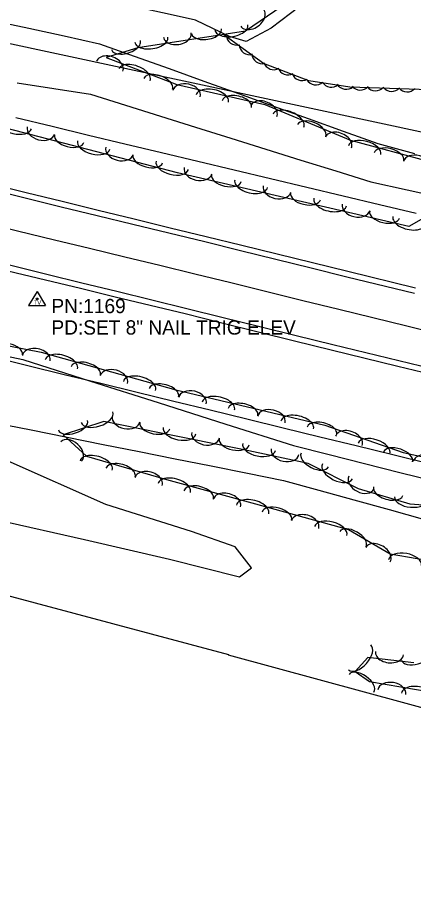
# Model space of a CAD drawing. Extents: x 1441650 to 1491889, y 345904 to 358319.
# Drawn here: x 1457291.6 to 1457430.5, y 351598.2 to 351901.3 of the extents above; entities that cross this region are included whole.
import ezdxf

# ---------------------------------------------------------------- set-up
doc = ezdxf.new("R2010")
doc.units = 0
for name, color, linetype in [('S_DITCHLINE', 7, 'Continuous'), ('S_EDGE_PAVEMENT', 7, 'Continuous'), ('S_PAVEMENT_CROWN', 7, 'Continuous'), ('S_SECONDARY_CTL', 7, 'Continuous'), ('S_SECONDARY_CTL_ANNOT', 7, 'Continuous'), ('S_SHOULDER', 7, 'Continuous'), ('S_STREAM', 7, 'Continuous'), ('S_TREE', 7, 'Continuous'), ('S_WATER_UTILITIES', 7, 'Continuous')]:
    doc.layers.add(name, color=color, linetype=linetype)

msp = doc.modelspace()

# ---------------------------------------------------------------- linework, layer by layer
at = {"layer": 'S_DITCHLINE'}
for points in [[(1457283.37, 351900.16), (1457295.71, 351897.48), (1457308.04, 351894.79), (1457320.38, 351892.1), (1457332.57, 351887.73), (1457344.77, 351883.35), (1457356.96, 351878.98), (1457369.16, 351874.6), (1457381.35, 351870.23), (1457393.54, 351865.85), (1457405.74, 351861.48), (1457417.93, 351857.1), (1457430.76, 351853.63)], [(1457291.54, 351878.4), (1457304.4, 351876.42), (1457317.26, 351874.43), (1457329.54, 351870.59), (1457341.82, 351866.74), (1457354.1, 351862.89), (1457366.37, 351859.05), (1457378.65, 351855.2), (1457390.93, 351851.35), (1457403.21, 351847.51), (1457415.48, 351843.66), (1457428.21, 351840.9), (1457440.93, 351838.14)], [(1457280.76, 351784.19), (1457293.61, 351781.44), (1457317.31, 351773.91), (1457341.02, 351766.38), (1457364.72, 351758.85), (1457388.43, 351751.32), (1457400.83, 351748.19), (1457413.24, 351745.06), (1457425.64, 351741.93), (1457438.05, 351738.8)], [(1457283.8, 351759.3), (1457296.43, 351756.78), (1457309.06, 351754.26), (1457321.69, 351751.74), (1457334.32, 351749.22), (1457346.95, 351746.7), (1457359.58, 351744.17), (1457372.21, 351741.65), (1457384.84, 351739.13), (1457397.21, 351735.71), (1457409.57, 351732.29), (1457421.93, 351728.87), (1457434.3, 351725.45)]]:
    msp.add_lwpolyline(points, dxfattribs=at)
at = {"layer": 'S_EDGE_PAVEMENT'}
for points in [[(1457281.7, 351841.21), (1457294.33, 351838.1), (1457306.97, 351834.99), (1457319.56, 351831.93), (1457332.15, 351828.87), (1457344.75, 351825.81), (1457357.34, 351822.75), (1457369.76, 351819.68), (1457382.18, 351816.6), (1457394.6, 351813.53), (1457407.02, 351810.46), (1457430.75, 351804.73)], [(1457288.85, 351814.61), (1457301.96, 351811.36), (1457314.21, 351808.36), (1457326.47, 351805.35), (1457338.72, 351802.35), (1457350.98, 351799.35), (1457363.77, 351796.21), (1457376.56, 351793.07), (1457389.35, 351789.93), (1457402.14, 351786.78), (1457425.29, 351781.15), (1457448.44, 351775.52)]]:
    msp.add_lwpolyline(points, dxfattribs=at)
at = {"layer": 'S_PAVEMENT_CROWN'}
msp.add_lwpolyline([(1457278.77, 351829.73), (1457291.71, 351826.56), (1457304.65, 351823.39), (1457316.95, 351820.42), (1457329.24, 351817.46), (1457341.54, 351814.49), (1457353.84, 351811.52), (1457366.44, 351808.41), (1457379.05, 351805.3), (1457391.65, 351802.19), (1457404.26, 351799.08), (1457428.08, 351793.21), (1457451.9, 351787.34)], dxfattribs=at)
at = {"layer": 'S_SECONDARY_CTL'}
for p, q in [((1457298.58, 351805.31), (1457295.57, 351800.35)), ((1457298.58, 351805.31), (1457301.52, 351800.35)), ((1457295.57, 351800.35), (1457301.52, 351800.35))]:
    msp.add_line(p, q, dxfattribs=at)
for radius in [0.311, 0.183, 0.103]:
    msp.add_circle((1457298.58, 351802.7), radius, dxfattribs=at)
at = {"layer": 'S_SHOULDER'}
for points in [[(1457282.05, 351843.1), (1457294.68, 351840), (1457307.32, 351836.9), (1457319.95, 351833.8), (1457332.58, 351830.71), (1457345.21, 351827.61), (1457357.84, 351824.51), (1457370.23, 351821.48), (1457382.62, 351818.44), (1457395.01, 351815.4), (1457407.4, 351812.36), (1457431.16, 351806.53)], [(1457288.35, 351812.58), (1457301.45, 351809.38), (1457313.71, 351806.42), (1457325.96, 351803.46), (1457338.22, 351800.51), (1457350.48, 351797.55), (1457363.25, 351794.37), (1457376.02, 351791.18), (1457388.78, 351788), (1457401.55, 351784.81), (1457424.89, 351779.19), (1457448.23, 351773.56)]]:
    msp.add_lwpolyline(points, dxfattribs=at)
at = {"layer": 'S_STREAM'}
for points in [[(1457400.69, 351925.64), (1457390.77, 351905.29), (1457380.58, 351897.58), (1457371.74, 351892.81), (1457365.96, 351894.61), (1457354.06, 351900.33), (1457346.18, 351902.09), (1457336.1, 351904.3), (1457322.85, 351905.49), (1457313.33, 351906.76), (1457302.27, 351909.23), (1457290.05, 351911.69), (1457272.63, 351911.11), (1457251.53, 351912.8)], [(1457365.67, 351678.02), (1457216.64, 351717.88), (1457155.21, 351731.62), (1457124.82, 351741.48), (1457117.75, 351745.54), (1457123.88, 351744.8), (1457154.64, 351744.92), (1457209.81, 351734.79), (1457240.67, 351732.34), (1457262.75, 351731.51), (1457285.01, 351725.18), (1457315.19, 351718.4), (1457344.89, 351711.48), (1457369.44, 351705.29), (1457373.61, 351708.53), (1457368, 351715.89), (1457352.68, 351721.27), (1457322.69, 351730.62), (1457288.37, 351745.85)], [(1457638.83, 351598.2), (1457636.74, 351604.53), (1457631.69, 351607.51), (1457586.41, 351619.22), (1457527.73, 351634.4), (1457459.6, 351652.32), (1457365.63, 351677.87)]]:
    msp.add_lwpolyline(points, dxfattribs=at)
at = {"layer": 'S_TREE'}
for points in [[(1457438.66, 351961.75), (1457407.16, 351920.86), (1457371.55, 351896.43), (1457333.81, 351890.66), (1457322.71, 351887.25), (1457347.54, 351877.79), (1457378.37, 351870.85), (1457408.36, 351858.25), (1457436.06, 351850.83), (1457443.04, 351845.42), (1457440.91, 351834.9), (1457428.73, 351828.11), (1457347.72, 351846.82), (1457259.29, 351869.82)], [(1456598.75, 351924.13), (1456686.06, 351910.97), (1456743.52, 351898.13), (1456793.9, 351888.95), (1456816.98, 351884.21), (1456842.02, 351874.01), (1456861.09, 351870.49), (1456889.07, 351872.98), (1456934.56, 351864.11), (1456964.71, 351857.37), (1457007.79, 351847.74), (1457051.75, 351837.91), (1457091.09, 351829.12), (1457165.52, 351812.48), (1457202.07, 351804.31), (1457267.07, 351790.49), (1457300, 351783.98), (1457347.16, 351770.87), (1457399.34, 351758.41), (1457426.78, 351748.95), (1457472.56, 351738.71), (1457528.33, 351726.24), (1457565.01, 351719.11), (1457614.77, 351707.89)], [(1457587.06, 351888.52), (1457581.4, 351871.2), (1457566.16, 351855.26), (1457551.15, 351853.19), (1457496.93, 351865.3), (1457442.84, 351875.74), (1457408.16, 351876.85), (1457393.7, 351879.06), (1457377.84, 351885.15), (1457363.64, 351895.44)], [(1457291.1, 351866.19), (1457303.85, 351863.15), (1457316.59, 351860.11), (1457329.34, 351857.07), (1457342.08, 351854.03), (1457354.83, 351850.99), (1457367.58, 351847.95), (1457380.32, 351844.91), (1457393.07, 351841.87), (1457405.81, 351838.83), (1457418.56, 351835.79), (1457431.3, 351832.75)], [(1457291.1, 351866.19), (1457303.85, 351863.15), (1457316.59, 351860.11), (1457329.34, 351857.07), (1457342.08, 351854.03), (1457354.83, 351850.99), (1457367.58, 351847.95), (1457380.32, 351844.91), (1457393.07, 351841.87), (1457405.81, 351838.83), (1457418.56, 351835.79), (1457431.3, 351832.75)], [(1457282.53, 351782.48), (1457295.31, 351779.37), (1457308.1, 351776.25), (1457320.88, 351773.13), (1457333.66, 351770.01), (1457346.45, 351766.9), (1457359.23, 351763.78), (1457372.02, 351760.66), (1457384.8, 351757.54), (1457397.58, 351754.42), (1457410.37, 351751.31), (1457423.15, 351748.19), (1457435.94, 351745.07)], [(1457282.53, 351782.48), (1457295.31, 351779.37), (1457308.1, 351776.25), (1457320.88, 351773.13), (1457333.66, 351770.01), (1457346.45, 351766.9), (1457359.23, 351763.78), (1457372.02, 351760.66), (1457384.8, 351757.54), (1457397.58, 351754.42), (1457410.37, 351751.31), (1457423.15, 351748.19), (1457435.94, 351745.07)], [(1457451.82, 351729.09), (1457429.26, 351730.83), (1457411.12, 351736.19), (1457393.48, 351745.04), (1457371.05, 351749.8), (1457341.49, 351755.79), (1457321.89, 351759.79), (1457307.74, 351755.13), (1457315.83, 351747.56), (1457343.88, 351739.38), (1457375.02, 351730.89), (1457407.59, 351721.89), (1457422.28, 351713.36), (1457441.11, 351710.09)], [(1457430.52, 351675.19), (1457414.39, 351677.14), (1457410, 351672.22), (1457415.03, 351668.66), (1457436.97, 351664.93)]]:
    msp.add_lwpolyline(points, dxfattribs=at)
for centre, major_axis, ratio, start_param, end_param in [((1457373.98, 351900.98), (4.09, 2.79), 0.682682, 3.145858, 6.287451), ((1457347.67, 351895.17), (4.89, 0.71), 0.681887, 3.152888, 6.294481), ((1457357.87, 351896.47), (5.27, 0.79), 0.538018, 3.148303, 6.289896), ((1457366.61, 351897.8), (5.79, 0.86), 0.547351, 3.148518, 6.290111), ((1457329.66, 351891.59), (5.1, 1.55), 0.538816, 3.148723, 6.290316), ((1457338.58, 351893.52), (5.79, 0.86), 0.547351, 3.148518, 6.290111), ((1457368.47, 351895.23), (2.21, 2.9), 0.998977, 2.278475, 4.051676), ((1457373.02, 351891.89), (2.21, 2.9), 0.998977, 2.278475, 4.051676), ((1457324.01, 351884.22), (-4.63, 1.71), 0.682573, 3.127359, 6.268952), ((1457377.42, 351888.7), (2.21, 2.9), 0.998977, 2.278475, 4.051676), ((1457332.73, 351881.18), (-5.47, 2.05), 0.547913, 3.132873, 6.274466), ((1457381.48, 351886.61), (1.91, 3.1), 0.999896, 2.439572, 4.212773), ((1457340.98, 351878.04), (-4.99, 1.87), 0.538571, 3.133144, 6.274737), ((1457386.44, 351884.78), (1.91, 3.1), 0.999896, 2.439572, 4.212773), ((1457391.39, 351882.8), (1.91, 3.1), 0.999896, 2.439572, 4.212773), ((1457350.93, 351874.61), (-4.81, 1), 0.686017, 3.118469, 6.260061), ((1457396.22, 351881.33), (3.6, -0.55), 0.999993, 3.825789, 5.598989), ((1457401.6, 351880.51), (3.6, -0.55), 0.999993, 3.825789, 5.598989), ((1457406.85, 351879.74), (3.6, -0.55), 0.999993, 3.825788, 5.598989), ((1457359.93, 351872.85), (-5.68, 1.23), 0.550726, 3.12749, 6.269083), ((1457411.79, 351879.47), (3.64, -0.12), 0.99999, 3.825788, 5.598989), ((1457417.12, 351879.22), (3.64, -0.12), 0.99999, 3.825788, 5.598989), ((1457422.77, 351879.01), (3.64, -0.12), 0.99999, 3.825789, 5.598989), ((1457428.2, 351878.83), (3.64, -0.12), 0.99999, 3.825789, 5.598989), ((1457368.5, 351870.92), (-5.17, 1.12), 0.541338, 3.127932, 6.269525), ((1457377.99, 351868.45), (-4.57, 1.87), 0.682486, 3.127986, 6.269579), ((1457386.6, 351865.11), (-5.4, 2.24), 0.54784, 3.133256, 6.274849), ((1457290.88, 351863.78), (5.68, -1.48), 0.545638, 3.141593, 6.283185), ((1457299.9, 351861.7), (4.8, -1.25), 0.679777, 3.141593, 6.283185), ((1457394.74, 351861.69), (-4.92, 2.04), 0.538499, 3.133516, 6.275108), ((1457309.81, 351858.86), (5.17, -1.35), 0.536334, 3.141593, 6.283185), ((1457404.1, 351857.48), (-4.57, 1.87), 0.682486, 3.127986, 6.269579), ((1457318.39, 351856.63), (5.68, -1.48), 0.545638, 3.141593, 6.283185), ((1457413.27, 351854.76), (-5.67, 1.52), 0.545646, 3.141593, 6.283185), ((1457327.41, 351854.55), (4.8, -1.25), 0.679777, 3.141593, 6.283185), ((1457421.83, 351852.47), (-5.16, 1.38), 0.536341, 3.141593, 6.283185), ((1457431.72, 351849.55), (-4.79, 1.28), 0.679787, 3.141593, 6.283185), ((1457337.32, 351851.7), (5.17, -1.35), 0.536334, 3.141593, 6.283185), ((1457345.9, 351849.47), (5.68, -1.48), 0.545638, 3.141593, 6.283185), ((1457354.91, 351847.59), (4.83, -1.11), 0.679814, 3.139305, 6.280897), ((1457364.89, 351845.01), (5.21, -1.2), 0.536363, 3.14023, 6.281822), ((1457373.53, 351843.02), (5.72, -1.32), 0.545668, 3.140186, 6.281779), ((1457382.61, 351841.19), (4.83, -1.11), 0.679814, 3.139305, 6.280897), ((1457392.58, 351838.62), (5.21, -1.2), 0.536363, 3.14023, 6.281822), ((1457401.22, 351836.62), (5.72, -1.32), 0.545668, 3.140186, 6.281779), ((1457410.3, 351834.79), (4.83, -1.11), 0.679814, 3.139305, 6.280897), ((1457420.28, 351832.22), (5.21, -1.2), 0.536363, 3.14023, 6.281822), ((1457428.92, 351830.22), (5.72, -1.32), 0.545668, 3.140186, 6.281779), ((1457288.2, 351784.16), (-5.24, 1.03), 0.537788, 3.139585, 6.281177), ((1457298.25, 351781.91), (-4.86, 0.95), 0.681618, 3.138214, 6.279807), ((1457307.08, 351779.82), (-5.65, 1.56), 0.547475, 3.138019, 6.279612), ((1457315.61, 351777.45), (-5.15, 1.42), 0.53814, 3.13813, 6.279723), ((1457325.46, 351774.44), (-4.78, 1.31), 0.68206, 3.135763, 6.277355), ((1457334.44, 351772.22), (-5.65, 1.56), 0.547475, 3.138019, 6.279612), ((1457342.98, 351769.84), (-5.15, 1.42), 0.53814, 3.13813, 6.279723), ((1457352.98, 351767.05), (-4.82, 1.15), 0.681459, 3.140272, 6.281864), ((1457362.05, 351765.15), (-5.71, 1.36), 0.546988, 3.140782, 6.282375), ((1457370.67, 351763.09), (-5.2, 1.24), 0.53766, 3.140807, 6.2824), ((1457319.56, 351761.25), (5.57, 1.83), 0.550038, 3.141593, 6.283185), ((1457380.63, 351760.44), (-4.82, 1.15), 0.681459, 3.140272, 6.281864), ((1457311.14, 351758.48), (5.08, 1.67), 0.540659, 3.141593, 6.283185), ((1457329.72, 351760.62), (4.86, -0.99), 0.68522, 3.141593, 6.283185), ((1457389.69, 351758.54), (-5.71, 1.36), 0.546988, 3.140782, 6.282375), ((1457398.32, 351756.49), (-5.2, 1.24), 0.53766, 3.140807, 6.2824), ((1457339.76, 351758.31), (5.24, -1.07), 0.540628, 3.141593, 6.283185), ((1457348.45, 351756.54), (5.75, -1.16), 0.550007, 3.141593, 6.283185), ((1457407.78, 351752.99), (-4.69, 1.6), 0.681712, 3.138274, 6.279867), ((1457310.52, 351749.27), (-3.62, 3.38), 0.685224, 3.141593, 6.283185), ((1457357.57, 351754.96), (4.86, -0.98), 0.68522, 3.141593, 6.283185), ((1457367.62, 351752.66), (5.24, -1.06), 0.540628, 3.141593, 6.283185), ((1457416.62, 351750.22), (-5.55, 1.91), 0.547193, 3.139558, 6.28115), ((1457376.32, 351750.85), (5.74, -1.22), 0.550006, 3.141593, 6.283185), ((1457425, 351747.33), (-5.05, 1.74), 0.537862, 3.139621, 6.281213), ((1457319.28, 351744.35), (-5.63, 1.64), 0.550004, 3.141596, 6.283189), ((1457385.43, 351749.19), (4.85, -1.03), 0.685219, 3.141593, 6.283185), ((1457395.83, 351746.24), (4.78, -2.4), 0.540624, 3.141593, 6.283185), ((1457435.19, 351744.64), (-4.84, 1.08), 0.681438, 3.140622, 6.282215), ((1457327.79, 351741.87), (-5.13, 1.5), 0.540625, 3.141596, 6.283189), ((1457403.76, 351742.26), (5.25, -2.63), 0.550003, 3.141593, 6.283185), ((1457337.61, 351738.73), (-4.76, 1.39), 0.685217, 3.141598, 6.283191), ((1457346.62, 351736.44), (-5.66, 1.54), 0.550158, 3.1419, 6.283493), ((1457412.15, 351738.34), (4.43, -2.22), 0.685215, 3.141593, 6.283185), ((1457355.17, 351734.1), (-5.16, 1.41), 0.540776, 3.14189, 6.283483), ((1457421.56, 351735.32), (5.13, -1.52), 0.540625, 3.141598, 6.283191), ((1457365.04, 351731.14), (-4.78, 1.3), 0.685408, 3.142096, 6.283689), ((1457374.04, 351728.96), (-5.66, 1.54), 0.550158, 3.1419, 6.283493), ((1457429.63, 351732.93), (5.85, -0.45), 0.550012, 3.141593, 6.283185), ((1457382.58, 351726.6), (-5.15, 1.42), 0.540639, 3.141503, 6.283095), ((1457392.44, 351723.61), (-4.78, 1.32), 0.685235, 3.14144, 6.283033), ((1457401.43, 351721.39), (-5.66, 1.56), 0.550019, 3.1415, 6.283092), ((1457409.18, 351718.52), (-4.62, 2.68), 0.540626, 3.141564, 6.283156), ((1457417.96, 351713.12), (-4.29, 2.49), 0.685217, 3.141543, 6.283136), ((1457427.47, 351710.31), (-5.78, 1), 0.550054, 3.141427, 6.283019), ((1457411.54, 351677.13), (3.91, 4.37), 0.550111, 3.141639, 6.283231), ((1457421.98, 351678.62), (4.92, -0.59), 0.685233, 3.141484, 6.283077), ((1457431.31, 351677.61), (5.15, 1.44), 0.540655, 3.141593, 6.283185), ((1457412.18, 351668.08), (-4.36, 3.09), 0.540626, 3.141593, 6.283185), ((1457422.83, 351664.92), (-4.89, 0.83), 0.685222, 3.141571, 6.283163), ((1457432, 351663.63), (-5.79, 0.98), 0.550008, 3.141579, 6.283172)]:
    msp.add_ellipse(centre, major_axis=major_axis, ratio=ratio, start_param=start_param, end_param=end_param, dxfattribs=at)
at = {"layer": 'S_WATER_UTILITIES'}
msp.add_line((1456494.84, 352062.52), (1458511.04, 351630.06), dxfattribs=at)

# ---------------------------------------------------------------- texts
at = {"layer": 'S_SECONDARY_CTL'}
msp.add_text('TV', height=1.5, rotation=360, dxfattribs=at).set_placement((1457297.37, 351800.69))
at = {"layer": 'S_SECONDARY_CTL_ANNOT'}
for s, p in [('PN:1169', (1457303.58, 351797.7)), ('PD:SET 8" NAIL TRIG ELEV', (1457303.58, 351790.2))]:
    msp.add_text(s, height=5, dxfattribs=at).set_placement(p)

doc.saveas('drawing.dxf')
